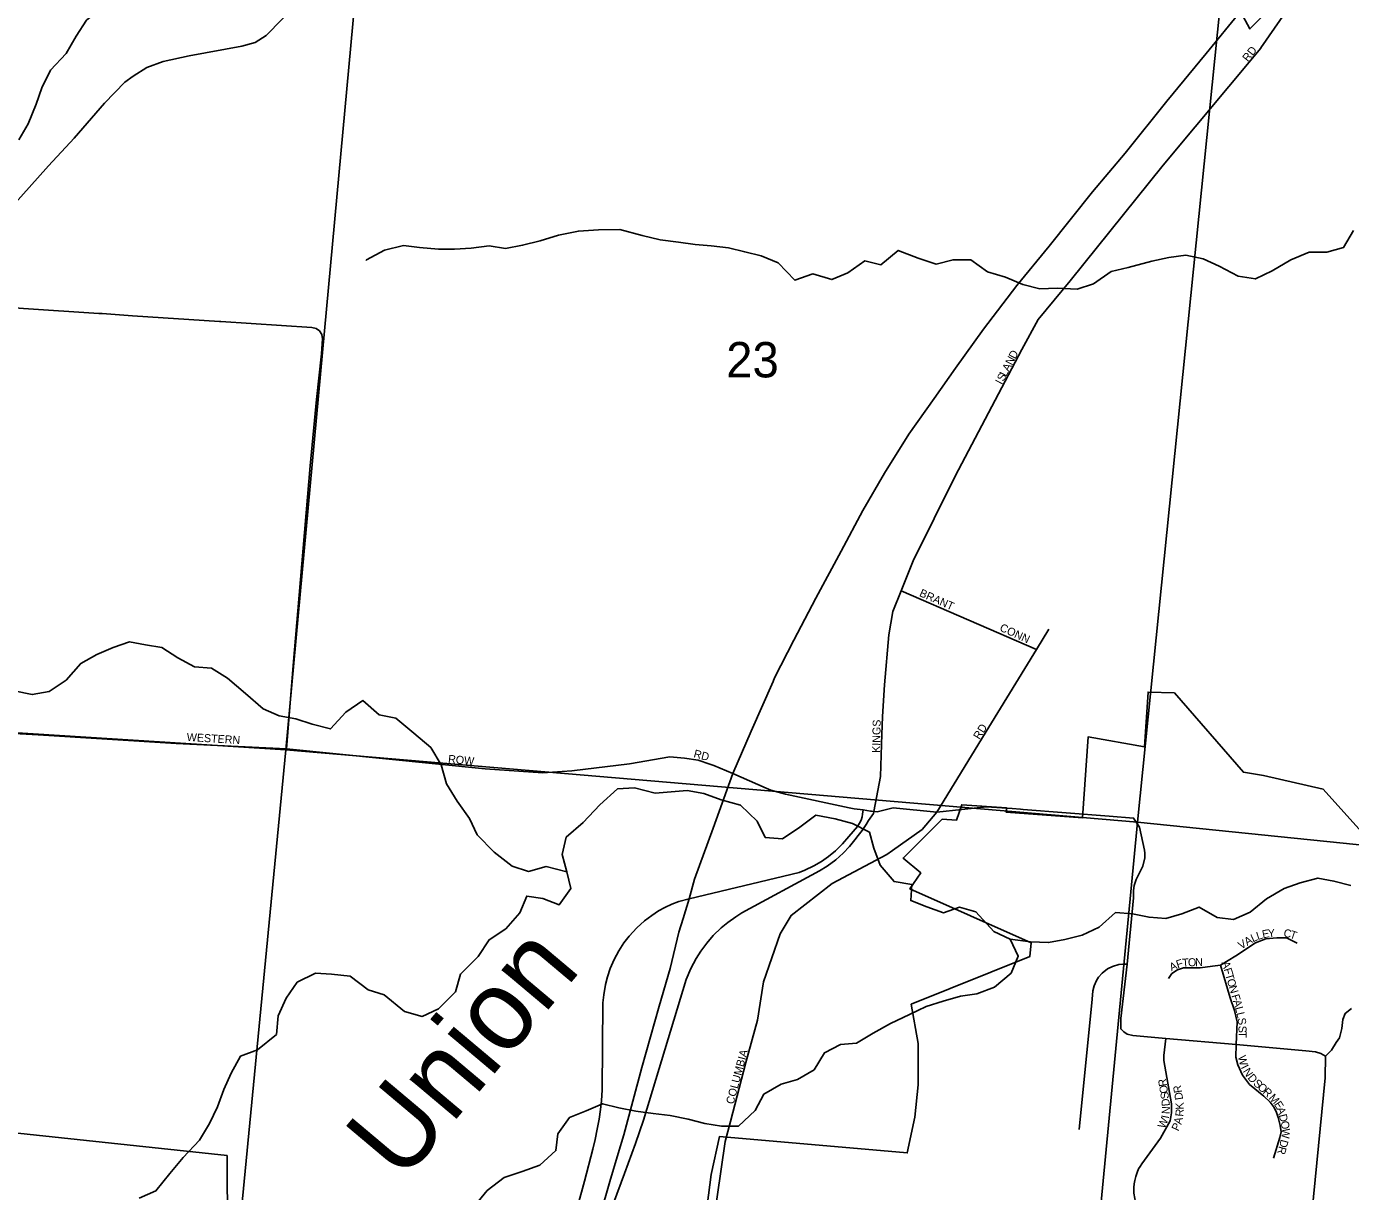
# Model space of a CAD drawing. Extents: x 0 to 1064, y 0 to 440.
# Drawn here: x 163.23 to 188.31, y 124.05 to 146.1 of the extents above; entities that cross this region are included whole.
import ezdxf

# ---------------------------------------------------------------- set-up
doc = ezdxf.new("R2010")
doc.units = 0
for name, color, linetype in [('GM_P_County_Alignment', 7, 'Continuous'), ('GM_X_City_Street', 7, 'Continuous'), ('GM_X_City_Street_Text', 7, 'Continuous'), ('GM_X_Corporation', 7, 'Continuous'), ('GM_X_County_Road', 7, 'Continuous'), ('GM_X_Interchange_Ramps', 7, 'Continuous'), ('GM_X_Interstate_Route', 7, 'Continuous'), ('GM_X_Minor_River', 7, 'Continuous'), ('GM_X_Minor_River_Text', 7, 'Continuous'), ('GM_X_Section', 7, 'Continuous'), ('GM_X_Section_Text', 7, 'Continuous'), ('GM_X_Township_Road', 7, 'Continuous'), ('GM_X_Township_Subdivision', 7, 'Continuous'), ('GM_X_Township_Subdivision_Text', 7, 'Continuous')]:
    doc.layers.add(name, color=color, linetype=linetype)

msp = doc.modelspace()

# ---------------------------------------------------------------- linework, layer by layer
at = {"layer": 'GM_P_County_Alignment'}
msp.add_lwpolyline([(162.967, 142.696), (163.653, 143.463), (164.137, 143.986), (164.713, 144.651), (165.097, 145.043), (165.255, 145.159), (165.512, 145.326), (165.819, 145.436), (166.315, 145.544), (167.31, 145.728), (167.563, 145.799), (167.771, 145.928), (168.075, 146.237), (168.302, 146.462), (168.522, 146.614), (168.783, 146.752), (169.138, 146.875), (169.444, 146.943), (169.759, 146.994), (170.013, 147.015)], dxfattribs=at)
at = {"layer": 'GM_X_City_Street'}
for points in [[(186.604, 145.687), (186.61, 145.695), (187.123, 146.442), (187.503, 146.785), (188.224, 147.199)], [(179.425, 132.521), (179.441, 133.04), (179.482, 133.642), (179.562, 134.583), (179.64, 135.025), (179.799, 135.419), (180.025, 135.983), (180.816, 137.586), (182.084, 139.987), (182.392, 140.551), (182.995, 141.283), (184.757, 143.475), (186.604, 145.687)], [(160.541, 140.941), (160.567, 140.939), (162.091, 140.842), (163.179, 140.764), (164.601, 140.669), (164.668, 140.665)], [(164.668, 140.665), (165.241, 140.625), (166.891, 140.517)], [(166.891, 140.517), (166.917, 140.516), (168.636, 140.4), (168.72, 140.386), (168.783, 140.337), (168.826, 140.267), (168.838, 140.188), (168.82, 139.903), (168.725, 139.041), (168.603, 137.781), (168.396, 135.339), (168.284, 134.003), (168.16, 132.43)], [(179.799, 135.419), (182.359, 134.308)], [(180.474, 131.23), (181.458, 132.836), (182.359, 134.308), (182.593, 134.69)], [(176.173, 132.14), (175.95, 132.213), (175.696, 132.251), (175.418, 132.274), (174.652, 132.146), (173.558, 132.01), (173.011, 131.973), (171.918, 132.051), (168.16, 132.43), (166.067, 132.53), (163.457, 132.692), (160.478, 132.854), (157.521, 133.038), (154.264, 133.246), (151.998, 133.344), (151.997, 133.344)], [(179.277, 131.242), (179.405, 131.903), (179.424, 132.512), (179.425, 132.521)], [(176.612, 131.959), (176.252, 132.114), (176.173, 132.14)], [(177.239, 131.682), (176.612, 131.959)], [(178.907, 131.295), (178.813, 131.308), (177.608, 131.572), (177.328, 131.643), (177.239, 131.682)], [(179.232, 131.249), (179.213, 131.251), (179.076, 131.271), (178.907, 131.295)], [(180.474, 131.23), (179.642, 131.308), (179.341, 131.233), (179.277, 131.242), (179.232, 131.249)], [(179.635, 130.505), (180.191, 130.903), (180.474, 131.23)], [(180.947, 131.279), (180.474, 131.23)], [(176.563, 125.376), (176.853, 126.492), (177.076, 127.295), (177.187, 128.016), (177.504, 128.927), (177.714, 129.274), (178.491, 129.879), (179.528, 130.429), (179.632, 130.503), (179.635, 130.505)]]:
    msp.add_lwpolyline(points, dxfattribs=at)
at = {"layer": 'GM_X_Corporation'}
for points in [[(186.06, 146.69), (186.4, 146.052), (186.612, 146.271)], [(188.633, 130.723), (187.787, 131.662), (186.656, 131.923), (186.276, 131.984), (184.97, 133.486), (184.473, 133.503), (184.401, 132.464), (183.335, 132.652), (183.229, 131.125), (181.787, 131.226), (181.791, 131.311), (180.945, 131.37), (180.845, 131.08), (180.573, 131.099), (179.834, 130.36), (180.168, 130.08), (179.963, 129.776), (182.255, 128.755), (182.233, 128.499), (179.988, 127.592), (180.119, 126.852), (180.119, 126.067), (180.054, 125.455), (179.911, 124.779), (176.355, 125.088), (176.201, 124.373), (175.606, 119.781)], [(167.075, 115.945), (167.031, 124.73), (158.862, 125.603), (158.72, 117.426)]]:
    msp.add_lwpolyline(points, dxfattribs=at)
at = {"layer": 'GM_X_County_Road'}
msp.add_lwpolyline([(175.841, 120.475), (175.85, 120.525), (175.903, 120.982), (176.154, 122.86), (176.465, 124.999), (176.563, 125.376)], dxfattribs=at)
at = {"layer": 'GM_X_Interchange_Ramps'}
for points in [[(179.076, 131.271), (179.065, 131.194), (179.059, 131.14), (179.04, 131.08), (179.008, 131.022), (178.967, 130.956), (178.806, 130.77), (178.687, 130.63), (178.553, 130.498), (178.419, 130.387), (178.287, 130.295), (178.143, 130.211), (177.974, 130.13), (177.862, 130.087), (175.784, 129.588), (175.587, 129.54), (175.455, 129.489), (175.319, 129.424), (175.202, 129.359), (175.073, 129.276), (174.936, 129.172), (174.791, 129.042), (174.645, 128.883), (174.547, 128.755), (174.45, 128.605), (174.361, 128.44), (174.289, 128.273), (174.235, 128.111), (174.197, 127.965), (174.164, 127.77), (174.15, 127.618), (174.137, 125.976), (174.12, 125.767), (174.101, 125.6), (174.075, 125.416), (174.043, 125.232), (174.002, 125.033), (173.958, 124.851), (173.801, 124.245), (172.769, 120.494)], [(173.805, 122.363), (174.556, 124.392), (174.768, 124.955), (174.92, 125.399), (175.726, 128.06), (175.813, 128.269), (175.913, 128.459), (176, 128.596), (176.116, 128.752), (176.239, 128.894), (176.387, 129.037), (176.513, 129.143), (176.663, 129.25), (176.782, 129.324), (178.249, 130.118), (178.396, 130.208), (178.561, 130.33), (178.696, 130.451), (178.821, 130.582), (178.922, 130.706), (178.981, 130.787), (179.056, 130.885), (179.133, 130.993), (179.181, 131.073), (179.272, 131.205), (179.277, 131.242)]]:
    msp.add_lwpolyline(points, dxfattribs=at)
at = {"layer": 'GM_X_Interstate_Route'}
for points in [[(177.371, 133.701), (177.4, 133.769), (177.765, 134.485), (178.18, 135.278), (178.658, 136.171), (179.069, 136.941), (179.479, 137.648), (179.944, 138.381), (180.422, 139.056), (180.828, 139.635), (181.357, 140.373), (181.986, 141.198), (182.601, 141.941), (183.421, 142.971), (184.037, 143.7), (184.83, 144.685), (185.573, 145.587), (186.219, 146.381)], [(175.666, 129.214), (175.784, 129.588), (175.883, 129.963), (176.234, 130.925), (176.612, 131.959), (176.958, 132.762), (177.371, 133.701)], [(174.282, 124.239), (174.438, 124.769), (174.542, 125.123), (174.889, 126.395), (175.213, 127.557), (175.422, 128.272), (175.587, 128.961), (175.666, 129.214)], [(171.372, 115.73), (171.661, 116.377), (172.013, 117.27), (172.405, 118.332), (172.779, 119.364), (173.12, 120.375), (173.551, 121.781), (173.87, 122.826), (174.216, 124.017), (174.282, 124.239)]]:
    msp.add_lwpolyline(points, dxfattribs=at)
at = {"layer": 'GM_X_Minor_River'}
for points in [[(163.156, 148.908), (163.253, 148.588), (163.46, 148.331), (163.764, 148.04), (163.758, 147.73), (163.697, 147.426), (164.026, 147.256), (164.36, 147.104), (164.646, 146.801), (164.676, 146.466), (164.372, 146.217), (164.177, 145.914), (163.983, 145.586), (163.691, 145.27), (163.527, 144.936), (163.417, 144.632), (163.265, 144.255), (163.089, 143.952)], [(188.363, 142.238), (188.175, 141.916), (187.858, 141.831), (187.524, 141.831), (187.177, 141.686), (186.819, 141.473), (186.503, 141.321), (186.18, 141.376), (185.816, 141.564), (185.512, 141.704), (185.189, 141.771), (184.867, 141.728), (184.545, 141.655), (184.095, 141.54), (183.773, 141.461), (183.438, 141.23), (183.128, 141.127), (182.751, 141.145), (182.423, 141.133), (182.101, 141.218), (181.772, 141.358), (181.432, 141.455), (181.116, 141.68), (180.781, 141.686), (180.459, 141.601), (180.119, 141.716), (179.742, 141.862), (179.413, 141.589), (179.109, 141.661), (178.787, 141.437), (178.483, 141.309), (178.124, 141.418), (177.784, 141.297), (177.468, 141.625), (177.146, 141.759), (176.836, 141.832), (176.525, 141.911), (176.197, 141.947), (175.893, 141.971), (175.583, 142.02), (175.23, 142.062), (174.89, 142.141), (174.47, 142.257), (174.063, 142.251), (173.686, 142.226), (173.309, 142.148), (172.963, 142.044), (172.628, 141.959), (172.306, 141.899), (171.996, 141.947), (171.655, 141.905), (171.339, 141.886), (171.035, 141.886), (170.677, 141.917), (170.373, 141.953), (170.014, 141.868), (169.673, 141.68), (169.661, 141.668)], [(173.467, 130.102), (173.072, 130.2), (172.743, 130.108), (172.433, 130.206), (172.087, 130.473), (171.771, 130.801), (171.625, 131.111), (171.388, 131.439), (171.187, 131.767), (171.084, 132.125), (170.889, 132.453), (170.567, 132.726), (170.226, 133.006), (169.91, 133.073), (169.606, 133.34), (169.284, 133.121), (168.992, 132.805), (168.646, 132.897), (168.336, 132.994), (168.02, 133.055), (167.716, 133.188), (167.381, 133.474), (167.041, 133.765), (166.737, 133.954), (166.414, 133.978), (166.098, 134.148), (165.794, 134.348), (165.49, 134.397), (165.186, 134.452), (164.876, 134.348), (164.566, 134.215), (164.262, 134.045), (163.983, 133.729), (163.666, 133.516), (163.344, 133.456), (162.998, 133.528)], [(188.314, 129.841), (187.992, 129.926), (187.688, 129.981), (187.353, 129.889), (187.049, 129.786), (186.715, 129.586), (186.405, 129.337), (186.089, 129.197), (185.779, 129.233), (185.438, 129.434), (185.11, 129.306), (184.806, 129.215), (184.49, 129.24), (184.174, 129.306), (183.857, 129.331), (183.547, 129.051), (183.225, 128.899), (182.897, 128.82), (182.587, 128.76), (182.246, 128.772), (181.863, 128.827), (181.553, 128.972), (181.213, 129.343), (180.903, 129.428), (180.599, 129.325), (180.282, 129.44), (179.978, 129.556), (179.997, 129.859), (179.662, 129.914), (179.401, 130.224), (179.279, 130.546), (179.194, 130.849), (178.872, 131.013), (178.544, 131.104), (178.179, 131.171), (177.875, 130.947), (177.547, 130.722), (177.224, 130.752), (177.072, 131.056), (176.756, 131.36), (176.391, 131.463), (176.063, 131.584), (175.747, 131.639), (175.139, 131.59), (174.75, 131.688), (174.428, 131.669), (174.093, 131.366), (173.777, 131.032), (173.455, 130.758), (173.376, 130.43), (173.467, 130.102), (173.54, 129.786), (173.321, 129.477), (173.011, 129.592), (172.707, 129.641), (172.573, 129.325), (172.312, 129.021), (171.996, 128.815), (171.789, 128.499)], [(181.863, 128.827), (182.015, 128.505), (181.881, 128.183), (181.565, 127.915), (181.231, 127.788), (180.921, 127.745), (180.593, 127.654), (180.27, 127.551), (179.954, 127.399), (179.595, 127.229), (179.267, 127.047), (178.951, 126.859), (178.647, 126.834), (178.343, 126.676), (178.149, 126.354), (177.832, 126.172), (177.522, 126.081), (177.194, 125.893), (177.03, 125.583), (176.714, 125.285), (176.392, 125.285), (176.081, 125.334), (175.765, 125.419), (175.425, 125.486), (175.103, 125.528), (174.774, 125.571), (174.452, 125.632), (174.142, 125.711), (173.832, 125.577), (173.516, 125.449), (173.297, 125.14), (173.26, 124.824), (172.957, 124.55), (172.622, 124.429), (172.276, 124.313), (171.959, 124.071), (171.704, 123.761)], [(171.789, 128.499), (171.455, 128.165), (171.357, 127.831), (171.035, 127.509), (170.725, 127.363), (170.391, 127.454), (170.008, 127.77), (169.704, 127.867), (169.363, 128.122), (169.011, 128.165), (168.707, 128.183), (168.36, 128.013), (168.153, 127.709), (168.001, 127.375), (167.965, 127.023), (167.606, 126.731), (167.284, 126.61), (167.108, 126.288), (166.974, 125.978), (166.852, 125.65), (166.7, 125.334), (166.512, 125.018), (166.202, 124.696), (165.947, 124.393), (165.685, 124.065), (165.369, 123.925)]]:
    msp.add_lwpolyline(points, dxfattribs=at)
at = {"layer": 'GM_X_Section'}
for points in [[(169.612, 148.278), (168.142, 132.406), (151.892, 133.436), (153.371, 149.447)], [(169.688, 149.028), (185.94, 147.495), (184.27, 131.039), (168.142, 132.406), (169.612, 148.278)], [(151.892, 133.436), (168.142, 132.406), (166.556, 115.937), (150.318, 117.263)], [(168.142, 132.406), (184.27, 131.039), (182.704, 114.691), (166.556, 115.937)], [(184.27, 131.039), (200.029, 129.432), (198.641, 113.153), (182.704, 114.691)]]:
    msp.add_lwpolyline(points, close=True, dxfattribs=at)
msp.add_lwpolyline([(200.029, 129.432), (184.27, 131.039), (185.94, 147.495)], dxfattribs=at)
at = {"layer": 'GM_X_Township_Road'}
for points in [[(181.896, 131.296), (181.413, 131.327), (180.947, 131.279)], [(182.054, 131.286), (181.896, 131.296)], [(184.408, 130.456), (184.406, 130.507), (184.312, 130.944), (184.196, 131.117), (183.738, 131.155), (182.105, 131.282), (182.054, 131.286)], [(187.345, 121.312), (187.824, 126.203), (187.83, 126.609), (187.744, 126.663), (187.642, 126.692), (187.46, 126.711), (186.14, 126.834), (184.806, 126.943), (184.182, 127.004), (184.074, 127.029), (184.013, 127.071), (183.955, 127.126), (183.954, 127.327), (184.075, 128.352), (184.196, 129.606), (184.196, 129.745), (184.207, 129.838), (184.247, 129.954), (184.374, 130.208), (184.412, 130.367), (184.408, 130.456)], [(183.165, 125.224), (183.41, 127.688), (183.427, 127.846), (183.452, 127.941), (183.493, 128.041), (183.535, 128.107), (183.605, 128.182), (183.701, 128.261), (183.8, 128.306), (183.92, 128.348), (183.991, 128.352), (184.075, 128.352)]]:
    msp.add_lwpolyline(points, dxfattribs=at)
at = {"layer": 'GM_X_Township_Subdivision'}
for points in [[(184.859, 128.082), (184.923, 128.175), (185.031, 128.248), (185.143, 128.28), (185.457, 128.285), (185.69, 128.315), (185.842, 128.334), (186.136, 128.512), (186.504, 128.759), (186.699, 128.829), (186.907, 128.849), (187.095, 128.849), (187.297, 128.75)], [(186.14, 126.834), (186.156, 127.263), (186.106, 127.476), (186.029, 127.717), (185.842, 128.334)], [(187.83, 126.609), (187.945, 126.727), (188.035, 126.868), (188.095, 126.96), (188.14, 127.133), (188.162, 127.305), (188.204, 127.421), (188.322, 127.51)], [(184.298, 123.609), (184.235, 123.843), (184.218, 123.917), (184.205, 124.02), (184.2, 124.123), (184.21, 124.196), (184.221, 124.26), (184.239, 124.334), (184.265, 124.41), (184.293, 124.477), (184.319, 124.52), (184.351, 124.574), (184.71, 125.058), (184.888, 125.386), (184.914, 125.541), (184.914, 125.707), (184.767, 126.527), (184.771, 126.622), (184.806, 126.943)], [(186.848, 124.683), (186.969, 125.074), (186.991, 125.178), (186.973, 125.3), (186.933, 125.452), (186.903, 125.544), (186.857, 125.641), (186.784, 125.742), (186.665, 125.852), (186.39, 126.077), (186.259, 126.251), (186.172, 126.45), (186.131, 126.59), (186.14, 126.834)]]:
    msp.add_lwpolyline(points, dxfattribs=at)

# ---------------------------------------------------------------- texts
at = {"layer": 'GM_X_City_Street_Text'}
for s, height, rotation, p in [('RD', 0.1515, 51.3437, (186.361, 145.421)), ('D', 0.152, 62.4881, (181.957, 139.794)), ('A', 0.152, 62.4881, (181.834, 139.558)), ('N', 0.152, 62.4881, (181.895, 139.676)), ('I', 0.152, 62.5163, (181.704, 139.31)), ('S', 0.152, 62.4819, (181.735, 139.369)), ('L', 0.152, 62.4875, (181.784, 139.463)), ('BRANT', 0.1515, 336.1659, (180.128, 135.323)), ('CONN', 0.1515, 335.4343, (181.648, 134.669)), ('KINGS', 0.1515, 88.6372, (179.395, 132.349)), ('RD', 0.1515, 57.9872, (181.279, 132.592)), ('WESTERN', 0.1515, 356.5303, (166.265, 132.578)), ('RD', 0.1515, 345.2688, (175.856, 132.271)), ('ROW', 0.1515, 354.5626, (171.212, 132.165)), ('COLUMBIA', 0.1515, 75.0182, (176.622, 125.691))]:
    msp.add_text(s, height=height, rotation=rotation, dxfattribs=at).set_placement(p)
at = {"layer": 'GM_X_Minor_River_Text'}
msp.add_text('Union', height=1.515, rotation=49.9472, dxfattribs=at).set_placement((170.347, 124.197))
at = {"layer": 'GM_X_Section_Text'}
msp.add_text('23', height=0.6697, rotation=0, dxfattribs=at).set_placement((176.483, 139.458))
at = {"layer": 'GM_X_Township_Subdivision_Text'}
for s, rotation, p in [('A', 31.4099, (186.348, 128.697)), ('L', 24.6339, (186.457, 128.764)), ('L', 18.3399, (186.55, 128.807)), ('E', 11.192, (186.647, 128.839)), ('Y', 4.6602, (186.747, 128.859)), ('C', 349.7234, (187.029, 128.872)), ('T', 341.5996, (187.142, 128.852)), ('V', 31.4285, (186.234, 128.627)), ('A', 25.3919, (184.916, 128.215)), ('F', 18.4263, (185.032, 128.27)), ('T', 4.5118, (185.124, 128.302)), ('O', 1.0055, (185.228, 128.311)), ('N', 2.2699, (185.365, 128.313)), ('A', 286.3747, (185.864, 128.385)), ('F', 286.3903, (185.901, 128.257)), ('T', 286.3957, (185.931, 128.154)), ('O', 286.3747, (185.961, 128.052)), ('N', 286.3747, (185.999, 127.924)), ('F', 286.3957, (186.048, 127.758)), ('A', 286.3747, (186.078, 127.655)), ('L', 285.037, (186.115, 127.528)), ('L', 283.1482, (186.143, 127.427)), ('S', 278.3349, (186.166, 127.326)), ('S', 271.0928, (186.183, 127.186)), ('T', 270, (186.185, 127.08)), ('W', 283.2656, (186.172, 126.605)), ('I', 295.9657, (186.224, 126.402)), ('N', 302.4372, (186.262, 126.326)), ('R', 99.1948, (184.832, 126.049)), ('D', 310.5879, (186.348, 126.195)), ('S', 318.7163, (186.451, 126.077)), ('O', 99.2131, (184.854, 125.917)), ('S', 98.9409, (184.871, 125.811)), ('R', 99.0521, (185.116, 125.927)), ('D', 98.2282, (185.136, 125.793)), ('O', 319.2766, (186.532, 126.005)), ('R', 317.594, (186.632, 125.919)), ('M', 312.2173, (186.747, 125.813)), ('D', 96.244, (184.886, 125.671)), ('N', 87.4032, (184.881, 125.512)), ('K', 92.3821, (185.148, 125.603)), ('E', 302.599, (186.85, 125.7)), ('A', 288.435, (186.904, 125.619)), ('W', 66.3311, (184.784, 125.229)), ('I', 78.4622, (184.864, 125.421)), ('A', 76.0412, (185.101, 125.307)), ('R', 85.3778, (185.138, 125.463)), ('D', 284.1105, (186.945, 125.495)), ('O', 283.5221, (186.977, 125.366)), ('P', 64.5836, (185.044, 125.18)), ('W', 266.7194, (187.008, 125.248)), ('R', 254.5413, (186.953, 124.916)), ('D', 254.511, (186.989, 125.045))]:
    msp.add_text(s, height=0.152, rotation=rotation, dxfattribs=at).set_placement(p)

doc.saveas('drawing.dxf')
